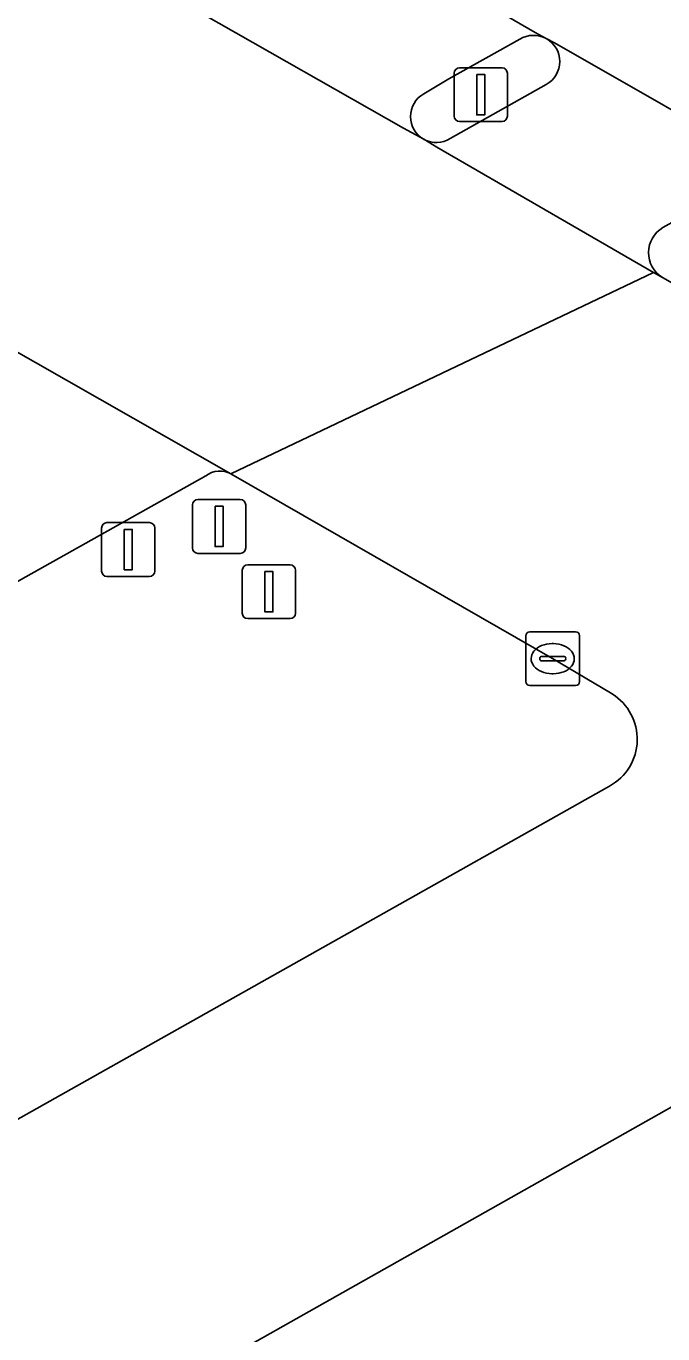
# Model space of a CAD drawing. Extents: x 156141 to 158132, y 385651 to 388333.
# Drawn here: x 157112.82 to 157124.66, y 386091.39 to 386115.7 of the extents above; entities that cross this region are included whole.
import ezdxf

# ---------------------------------------------------------------- set-up
doc = ezdxf.new("R2010")
doc.units = 0
for name, color, linetype in [('IMGEO_Drukknoppaal', 7, 'Continuous'), ('IMGEO_Fietspad_open', 7, 'Continuous'), ('IMGEO_Kolk', 7, 'Continuous'), ('IMGEO_Rijbaan_lokaal_gesloten', 7, 'Continuous'), ('IMGEO_Rijbaan_regionaal_gesloten', 7, 'Continuous'), ('IMGEO_Verkeerseiland_open', 7, 'Continuous'), ('IMGEO_Verkeersregelinstallatiepaal', 7, 'Continuous'), ('IMGEO_Voetpad_open', 7, 'Continuous')]:
    doc.layers.add(name, color=color, linetype=linetype)

msp = doc.modelspace()

# ---------------------------------------------------------------- linework, layer by layer
at = {"layer": 'IMGEO_Drukknoppaal'}
for p, q in [((157114.22, 386105.57), (157114.22, 386106.37)), ((157114.22, 386106.37), (157114.22, 386105.57)), ((157114.32, 386106.47), (157115.11, 386106.47)), ((157115.11, 386106.47), (157114.32, 386106.47)), ((157115.21, 386106.37), (157115.21, 386105.57)), ((157115.21, 386105.57), (157115.21, 386106.37)), ((157115.11, 386105.47), (157114.32, 386105.47)), ((157114.32, 386105.47), (157115.11, 386105.47))]:
    msp.add_line(p, q, dxfattribs=at)
msp.add_lwpolyline([(157114.64, 386106.345), (157114.79, 386106.345), (157114.79, 386105.595), (157114.64, 386105.595), (157114.64, 386106.345)], dxfattribs=at)
for centre, start, end in [((157114.32, 386106.37), 90, 180), ((157114.32, 386106.37), 90, 180), ((157115.11, 386106.37), 0, 90), ((157115.11, 386106.37), 360, 90), ((157114.32, 386105.57), 180, 270), ((157114.32, 386105.57), 180, 270), ((157115.11, 386105.57), 270, 0), ((157115.11, 386105.57), 270, 0)]:
    msp.add_arc(centre, 0.1, start, end, dxfattribs=at)
at = {"layer": 'IMGEO_Fietspad_open'}
for points in [[(157126.895, 386112.956), (157126.739, 386113.045), (157122.643, 386115.387), (157122.488, 386115.468)], [(157122.484, 386114.613), (157120.703, 386113.609)], [(157120.212, 386113.595), (157120.455, 386113.451), (157124.483, 386111.122), (157124.648, 386111.027)], [(157124.657, 386111.955), (157126.408, 386112.927)], [(157116.626, 386107.375), (157112.371, 386109.799)], [(157111.434, 386104.694), (157116.155, 386107.339)]]:
    msp.add_lwpolyline(points, dxfattribs=at)
for centre, radius, start, end in [((157122.253, 386115.042), 0.487, 298.331, 61.1329), ((157120.446, 386114.018), 0.484, 241.1083, 302.1582), ((157124.935, 386111.488), 0.543, 120.7373, 238.1514), ((157116.419, 386106.99), 0.438, 61.7026, 127.039)]:
    msp.add_arc(centre, radius, start, end, dxfattribs=at)
at = {"layer": 'IMGEO_Kolk'}
for p, q in [((157122.108, 386103.516), (157122.108, 386104.368)), ((157122.183, 386104.442), (157123.035, 386104.442)), ((157123.109, 386104.368), (157123.109, 386103.516)), ((157122.596, 386104.222), (157122.621, 386104.222)), ((157122.367, 386103.936), (157122.367, 386103.948)), ((157122.805, 386103.899), (157122.407, 386103.899)), ((157122.41, 386103.985), (157122.808, 386103.985)), ((157122.851, 386103.948), (157122.851, 386103.936)), ((157122.619, 386103.662), (157122.594, 386103.662)), ((157123.035, 386103.442), (157122.183, 386103.442))]:
    msp.add_line(p, q, dxfattribs=at)
for points in [[(157122.108, 386103.516), (157122.108, 386104.368)], [(157122.183, 386104.442), (157123.035, 386104.442)], [(157123.109, 386104.368), (157123.109, 386103.516)], [(157123.035, 386103.442), (157122.183, 386103.442)]]:
    msp.add_lwpolyline(points, dxfattribs=at)
for centre, radius, start, end in [((157122.185, 386104.366), 0.0765, 91.552, 178.448), ((157122.185, 386104.366), 0.0765, 91.552, 178.448), ((157123.033, 386104.366), 0.0765, 1.552, 88.448), ((157123.033, 386104.366), 0.0765, 1.552, 88.448), ((157122.407, 386103.945), 0.0403, 85.8775, 175.7526), ((157122.404, 386103.935), 0.0366, 178.938, 274.7102), ((157122.808, 386103.942), 0.043, 264.8664, 352.4533), ((157122.812, 386103.947), 0.0386, 1.7309, 96.639), ((157122.185, 386103.518), 0.0765, 181.552, 268.448), ((157122.185, 386103.518), 0.0765, 181.552, 268.448), ((157123.033, 386103.518), 0.0765, 271.552, 358.448), ((157123.033, 386103.518), 0.0765, 271.552, 358.448)]:
    msp.add_arc(centre, radius, start, end, dxfattribs=at)
for centre, major_axis, ratio, start_param, end_param in [((157122.595, 386103.942), (-0.387, 0.002), 0.722429, 4.712389, 7.853982), ((157122.62, 386103.942), (-0.39, 0.002), 0.717154, 1.570796, 4.712389)]:
    msp.add_ellipse(centre, major_axis=major_axis, ratio=ratio, start_param=start_param, end_param=end_param, dxfattribs=at)
at = {"layer": 'IMGEO_Rijbaan_lokaal_gesloten'}
for points in [[(157097.083, 386129.962), (157109.931, 386122.656), (157118.406, 386117.82), (157118.508, 386117.767), (157122.284, 386115.583), (157122.488, 386115.468), (157122.643, 386115.387), (157126.739, 386113.045), (157132.98, 386116.115), (157128.803, 386118.443), (157128.49, 386118.645), (157124.714, 386120.801), (157124.58, 386120.873), (157101.902, 386133.282), (157090.855, 386139.327), (157073.355, 386148.061)], [(157112.371, 386109.799), (157116.626, 386107.375), (157124.483, 386111.122), (157120.455, 386113.451), (157120.212, 386113.595), (157119.833, 386113.801), (157116.081, 386115.931)]]:
    msp.add_lwpolyline(points, dxfattribs=at)
at = {"layer": 'IMGEO_Rijbaan_regionaal_gesloten'}
for points in [[(157129.849, 386108.037), (157128.492, 386108.834), (157126.398, 386110.03), (157124.648, 386111.027), (157124.483, 386111.122), (157116.626, 386107.375), (157122.606, 386103.943), (157123.682, 386103.306), (157123.77, 386103.25)], [(157123.609, 386101.544), (157107.635, 386092.558)], [(157093.26, 386077.811), (157132.196, 386099.768)]]:
    msp.add_lwpolyline(points, dxfattribs=at)
msp.add_arc((157123.187, 386102.444), 0.994, 295.1119, 54.1057, dxfattribs=at)
at = {"layer": 'IMGEO_Verkeerseiland_open'}
for points in [[(157121.997, 386115.456), (157120.674, 386114.722), (157120.212, 386114.441)], [(157120.703, 386113.609), (157122.484, 386114.613)], [(157126.408, 386112.927), (157124.657, 386111.955)], [(157124.648, 386111.027), (157126.398, 386110.03), (157128.492, 386108.834), (157129.849, 386108.037)], [(157116.155, 386107.339), (157111.434, 386104.694)], [(157123.77, 386103.25), (157123.682, 386103.306), (157122.606, 386103.943), (157116.626, 386107.375)], [(157107.635, 386092.558), (157123.609, 386101.544)]]:
    msp.add_lwpolyline(points, dxfattribs=at)
for centre, radius, start, end in [((157122.253, 386115.038), 0.49, 61.3061, 121.494), ((157122.253, 386115.042), 0.487, 298.331, 61.1329), ((157120.446, 386114.018), 0.483, 118.9413, 241.0587), ((157120.446, 386114.018), 0.484, 241.1083, 302.1582), ((157124.935, 386111.488), 0.543, 120.7373, 238.1514), ((157116.419, 386106.99), 0.438, 61.7026, 127.039), ((157123.187, 386102.444), 0.994, 295.1119, 54.1057)]:
    msp.add_arc(centre, radius, start, end, dxfattribs=at)
at = {"layer": 'IMGEO_Verkeersregelinstallatiepaal'}
for p, q in [((157120.776, 386114.025), (157120.776, 386114.825)), ((157120.776, 386114.825), (157120.776, 386114.025)), ((157120.876, 386114.925), (157121.666, 386114.925)), ((157121.666, 386114.925), (157120.876, 386114.925)), ((157121.766, 386114.825), (157121.766, 386114.025)), ((157121.766, 386114.025), (157121.766, 386114.825)), ((157121.666, 386113.925), (157120.876, 386113.925)), ((157120.876, 386113.925), (157121.666, 386113.925)), ((157115.909, 386105.999), (157115.909, 386106.799)), ((157115.909, 386106.799), (157115.909, 386105.999)), ((157116.009, 386106.899), (157116.799, 386106.899)), ((157116.799, 386106.899), (157116.009, 386106.899)), ((157116.899, 386106.799), (157116.899, 386105.999)), ((157116.899, 386105.999), (157116.899, 386106.799)), ((157116.799, 386105.899), (157116.009, 386105.899)), ((157116.009, 386105.899), (157116.799, 386105.899)), ((157116.836, 386104.786), (157116.836, 386105.586)), ((157116.836, 386105.586), (157116.836, 386104.786)), ((157116.936, 386105.686), (157117.726, 386105.686)), ((157117.726, 386105.686), (157116.936, 386105.686)), ((157117.826, 386105.586), (157117.826, 386104.786)), ((157117.826, 386104.786), (157117.826, 386105.586)), ((157117.726, 386104.686), (157116.936, 386104.686)), ((157116.936, 386104.686), (157117.726, 386104.686))]:
    msp.add_line(p, q, dxfattribs=at)
for points in [[(157121.196, 386114.8), (157121.346, 386114.8), (157121.346, 386114.05), (157121.196, 386114.05), (157121.196, 386114.8)], [(157116.329, 386106.774), (157116.479, 386106.774), (157116.479, 386106.024), (157116.329, 386106.024), (157116.329, 386106.774)], [(157117.256, 386105.561), (157117.406, 386105.561), (157117.406, 386104.811), (157117.256, 386104.811), (157117.256, 386105.561)]]:
    msp.add_lwpolyline(points, dxfattribs=at)
for centre, start, end in [((157120.876, 386114.825), 90, 180), ((157120.876, 386114.825), 90, 180), ((157121.666, 386114.825), 0, 90), ((157121.666, 386114.825), 360, 90), ((157120.876, 386114.025), 180, 270), ((157120.876, 386114.025), 180, 270), ((157121.666, 386114.025), 270, 0), ((157121.666, 386114.025), 270, 0), ((157116.009, 386106.799), 90, 180), ((157116.009, 386106.799), 90, 180), ((157116.799, 386106.799), 0, 90), ((157116.799, 386106.799), 360, 90), ((157116.009, 386105.999), 180, 270), ((157116.009, 386105.999), 180, 270), ((157116.799, 386105.999), 270, 0), ((157116.799, 386105.999), 270, 0), ((157116.936, 386105.586), 90, 180), ((157116.936, 386105.586), 90, 180), ((157117.726, 386105.586), 0, 90), ((157117.726, 386105.586), 360, 90), ((157116.936, 386104.786), 180, 270), ((157116.936, 386104.786), 180, 270), ((157117.726, 386104.786), 270, 0), ((157117.726, 386104.786), 270, 0)]:
    msp.add_arc(centre, 0.1, start, end, dxfattribs=at)
at = {"layer": 'IMGEO_Voetpad_open'}
for points in [[(157122.488, 386115.468), (157122.284, 386115.583), (157118.508, 386117.767), (157118.406, 386117.82)], [(157116.081, 386115.931), (157119.833, 386113.801), (157120.212, 386113.595)], [(157120.212, 386114.441), (157120.674, 386114.722), (157121.997, 386115.456)]]:
    msp.add_lwpolyline(points, dxfattribs=at)
for centre, radius, start, end in [((157122.253, 386115.038), 0.49, 61.3061, 121.494), ((157120.446, 386114.018), 0.483, 118.9413, 241.0587)]:
    msp.add_arc(centre, radius, start, end, dxfattribs=at)

doc.saveas('drawing.dxf')
